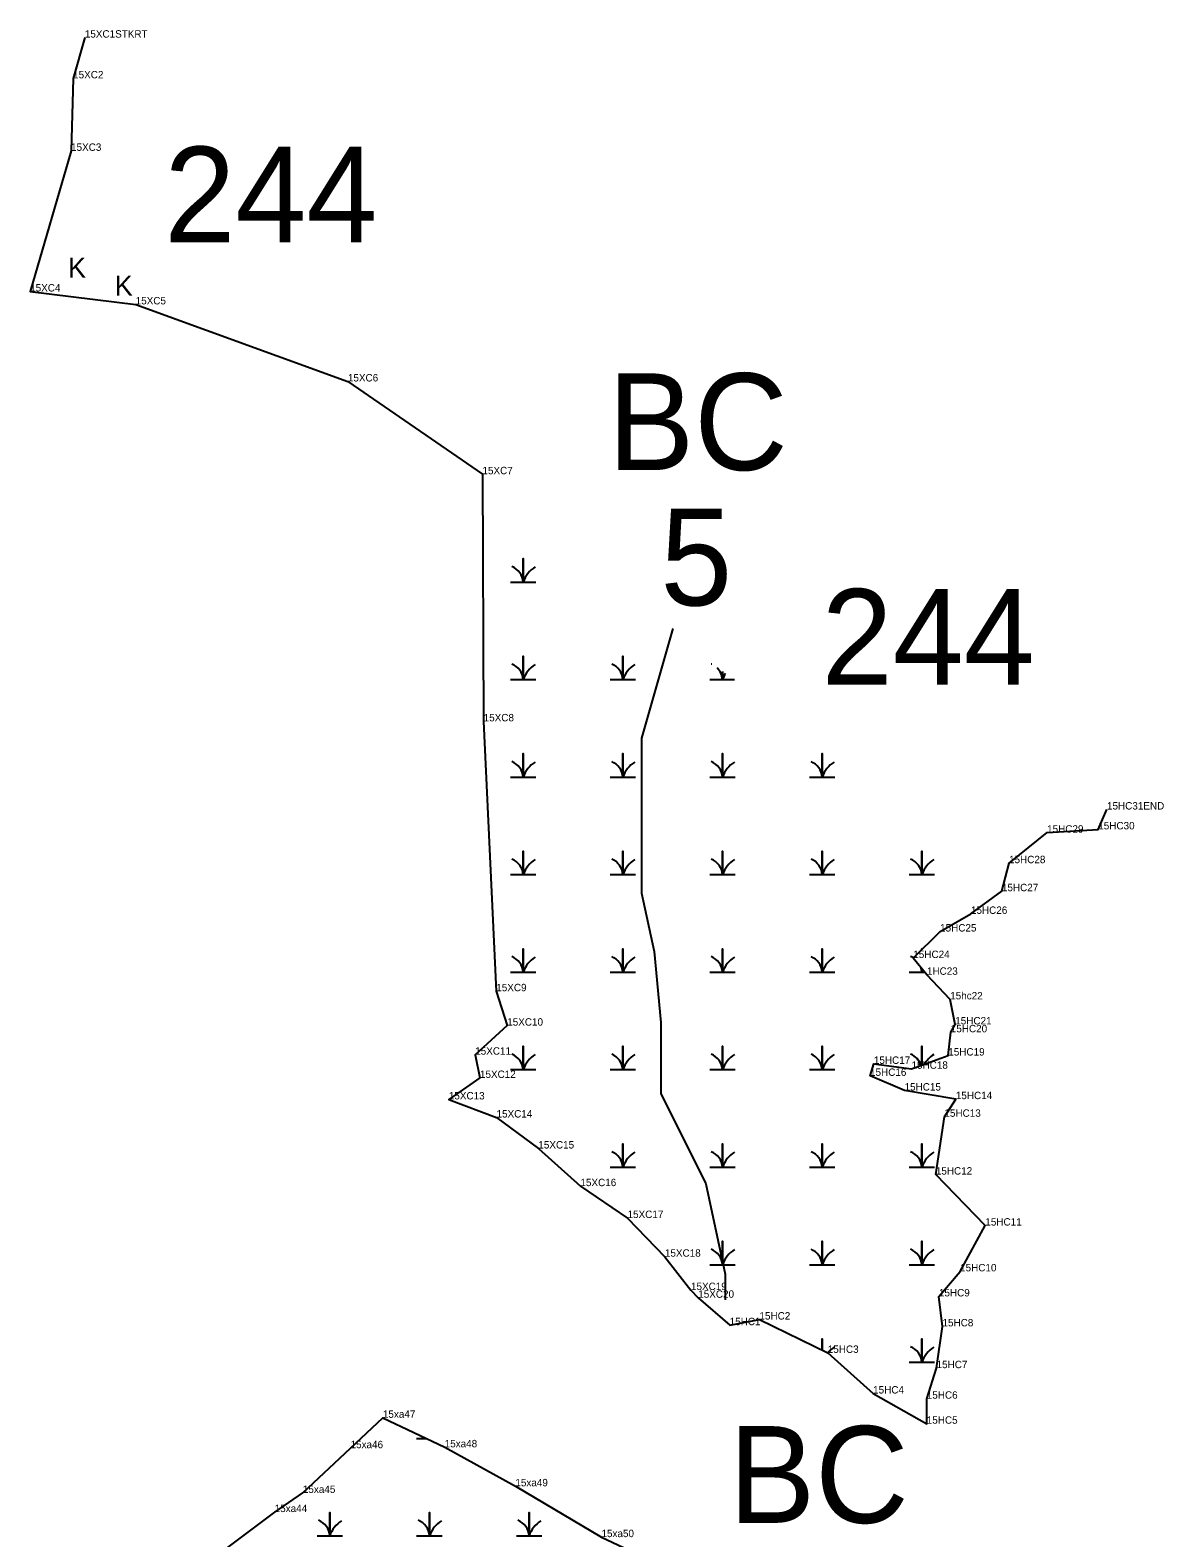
# Model space of a CAD drawing. Extents: x 2072529 to 2268796, y 436423 to 470397.
# Drawn here: x 2264693 to 2265458, y 444673 to 445690 of the extents above; entities that cross this region are included whole.
import ezdxf

# ---------------------------------------------------------------- set-up
doc = ezdxf.new("R2010")
doc.units = 0
for name, color, linetype in [('Default', 7, 'Continuous'), ('Exist Environmental Wetland Boundary', 7, 'Continuous'), ('Exist Environmental Wetland Boundary Cogo Comment', 7, 'Continuous'), ('Exist Environmental Wetland Boundary Cogo Point CELL', 7, 'Continuous'), ('Exist Hydro Jurisdictional Stream or Body of Water NEU Mitigable', 7, 'Continuous'), ('Exist Hydro Swamp or Marsh', 7, 'Continuous')]:
    doc.layers.add(name, color=color, linetype=linetype)

msp = doc.modelspace()

# ---------------------------------------------------------------- linework, layer by layer
at = {"layer": 'Exist Environmental Wetland Boundary'}
for points in [[(2264729.5, 445684.7), (2264721.6, 445657.2), (2264720.2, 445608.3), (2264692.6, 445513.4), (2264763.8, 445504.7), (2264907, 445452.7), (2264997.8, 445390.1), (2264998.6, 445223.4), (2265007.1, 445041.3), (2265014.5, 445018.1), (2264992.9, 444998.5), (2264996.1, 444982.8), (2264975.1, 444968.3), (2265007.3, 444956.1), (2265035.5, 444935.2), (2265063.9, 444909.8), (2265095.7, 444888.3), (2265120.9, 444862.2), (2265138.5, 444839.7), (2265143.4, 444834.5), (2265164.6, 444816), (2265184.7, 444819.8), (2265230.8, 444797.3), (2265261.4, 444769.9), (2265297.6, 444749.5), (2265297.6, 444766.4), (2265304.2, 444787), (2265308.2, 444815.2), (2265305.8, 444835.4), (2265320.1, 444852.3), (2265337.1, 444883.2), (2265303.7, 444917.6), (2265309.5, 444956.6), (2265317.2, 444968.5), (2265282.6, 444974.3), (2265259.3, 444984.2), (2265261.9, 444992.3), (2265287.3, 444989), (2265312.1, 444997.9), (2265313.8, 445013.6), (2265316.8, 445018.9), (2265313.4, 445035.8), (2265297.7, 445052.4), (2265288.5, 445063.7), (2265306.6, 445081.6), (2265327.4, 445093.5), (2265348.3, 445108.8), (2265353.1, 445127.7), (2265378.8, 445148.3), (2265413.3, 445150.5), (2265419.2, 445163.9)], [(2264812.7, 444656), (2264857.6, 444689.9), (2264876.6, 444702.8), (2264908.8, 444733), (2264930.6, 444753.5), (2264972.3, 444733.6), (2265020, 444707.3), (2265078.1, 444673), (2265137.6, 444645.1)]]:
    msp.add_lwpolyline(points, dxfattribs=at)
at = {"layer": 'Exist Environmental Wetland Boundary Cogo Point CELL'}
for p, q in [((2264729.5, 445684.7), (2264729.5, 445684.7)), ((2264721.6, 445657.2), (2264721.6, 445657.2)), ((2264720.2, 445608.3), (2264720.2, 445608.3)), ((2264692.6, 445513.4), (2264692.6, 445513.4)), ((2264763.8, 445504.7), (2264763.8, 445504.7)), ((2264907, 445452.7), (2264907, 445452.7)), ((2264997.8, 445390.1), (2264997.8, 445390.1)), ((2264998.6, 445223.4), (2264998.6, 445223.4)), ((2265419.2, 445163.9), (2265419.2, 445163.9)), ((2265378.8, 445148.3), (2265378.8, 445148.3)), ((2265413.3, 445150.5), (2265413.3, 445150.5)), ((2265353.1, 445127.7), (2265353.1, 445127.7)), ((2265348.3, 445108.8), (2265348.3, 445108.8)), ((2265327.4, 445093.5), (2265327.4, 445093.5)), ((2265306.6, 445081.6), (2265306.6, 445081.6)), ((2265288.5, 445063.7), (2265288.5, 445063.7)), ((2265297.7, 445052.4), (2265297.7, 445052.4)), ((2265007.1, 445041.3), (2265007.1, 445041.3)), ((2265313.4, 445035.8), (2265313.4, 445035.8)), ((2265014.5, 445018.1), (2265014.5, 445018.1)), ((2265313.8, 445013.6), (2265313.8, 445013.6)), ((2265316.8, 445018.9), (2265316.8, 445018.9)), ((2264992.9, 444998.5), (2264992.9, 444998.5)), ((2265261.9, 444992.3), (2265261.9, 444992.3)), ((2265312.1, 444997.9), (2265312.1, 444997.9)), ((2264996.1, 444982.8), (2264996.1, 444982.8)), ((2265259.3, 444984.2), (2265259.3, 444984.2)), ((2265287.3, 444989), (2265287.3, 444989)), ((2265282.6, 444974.3), (2265282.6, 444974.3)), ((2264975.1, 444968.3), (2264975.1, 444968.3)), ((2265317.2, 444968.5), (2265317.2, 444968.5)), ((2265007.3, 444956.1), (2265007.3, 444956.1)), ((2265309.5, 444956.6), (2265309.5, 444956.6)), ((2265035.5, 444935.2), (2265035.5, 444935.2)), ((2265063.9, 444909.8), (2265063.9, 444909.8)), ((2265303.7, 444917.6), (2265303.7, 444917.6)), ((2265095.7, 444888.3), (2265095.7, 444888.3)), ((2265337.1, 444883.2), (2265337.1, 444883.2)), ((2265120.9, 444862.2), (2265120.9, 444862.2)), ((2265320.1, 444852.3), (2265320.1, 444852.3)), ((2265138.5, 444839.7), (2265138.5, 444839.7)), ((2265143.4, 444834.5), (2265143.4, 444834.5)), ((2265305.8, 444835.4), (2265305.8, 444835.4)), ((2265184.7, 444819.8), (2265184.7, 444819.8)), ((2265164.6, 444816), (2265164.6, 444816)), ((2265308.2, 444815.2), (2265308.2, 444815.2)), ((2265230.8, 444797.3), (2265230.8, 444797.3)), ((2265304.2, 444787), (2265304.2, 444787)), ((2265261.4, 444769.9), (2265261.4, 444769.9)), ((2265297.6, 444766.4), (2265297.6, 444766.4)), ((2264930.6, 444753.5), (2264930.6, 444753.5)), ((2265297.6, 444749.5), (2265297.6, 444749.5)), ((2264908.8, 444733), (2264908.8, 444733)), ((2264972.3, 444733.6), (2264972.3, 444733.6)), ((2265020, 444707.3), (2265020, 444707.3)), ((2264876.6, 444702.8), (2264876.6, 444702.8)), ((2264857.6, 444689.9), (2264857.6, 444689.9)), ((2265078.1, 444673), (2265078.1, 444673))]:
    msp.add_line(p, q, dxfattribs=at)
at = {"layer": 'Exist Hydro Jurisdictional Stream or Body of Water NEU Mitigable'}
msp.add_lwpolyline([(2265126.2, 445286), (2265105, 445212), (2265105, 445164), (2265105, 445107.4), (2265113.7, 445068.2), (2265118.1, 445020.3), (2265118.1, 444972.4), (2265148.6, 444911.4), (2265161.6, 444850.4), (2265161.6, 444833)], dxfattribs=at)
at = {"layer": 'Exist Hydro Swamp or Marsh'}
for points in [[(2265016.7, 445317.4), (2265025.3, 445317.4), (2265025.3, 445333.2), (2265025.3, 445317.4), (2265033.9, 445317.4)], [(2265016.7, 445251.6), (2265025.3, 445251.6), (2265025.3, 445267.4), (2265025.3, 445251.6), (2265033.9, 445251.6)], [(2265083.9, 445251.6), (2265092.5, 445251.6), (2265092.5, 445267.4), (2265092.5, 445251.6), (2265101.1, 445251.6)], [(2265151.2, 445251.6), (2265159.8, 445251.6), (2265159.8, 445257)], [(2265159.8, 445257), (2265159.8, 445251.6), (2265167.8, 445251.6)], [(2265016.7, 445185.8), (2265025.3, 445185.8), (2265025.3, 445201.6), (2265025.3, 445185.8), (2265033.9, 445185.8)], [(2265083.9, 445185.8), (2265092.5, 445185.8), (2265092.5, 445201.6), (2265092.5, 445185.8), (2265101.1, 445185.8)], [(2265151.2, 445185.8), (2265159.8, 445185.8), (2265159.8, 445201.6), (2265159.8, 445185.8), (2265168.4, 445185.8)], [(2265218.4, 445185.8), (2265227, 445185.8), (2265227, 445201.6), (2265227, 445185.8), (2265235.6, 445185.8)], [(2265016.7, 445120), (2265025.3, 445120), (2265025.3, 445135.8), (2265025.3, 445120), (2265033.9, 445120)], [(2265083.9, 445120), (2265092.5, 445120), (2265092.5, 445135.8), (2265092.5, 445120), (2265101.1, 445120)], [(2265151.2, 445120), (2265159.8, 445120), (2265159.8, 445135.8), (2265159.8, 445120), (2265168.4, 445120)], [(2265218.4, 445120), (2265227, 445120), (2265227, 445135.8), (2265227, 445120), (2265235.6, 445120)], [(2265285.7, 445120), (2265294.3, 445120), (2265294.3, 445135.8), (2265294.3, 445120), (2265302.9, 445120)], [(2265016.7, 445054.2), (2265025.3, 445054.2), (2265025.3, 445070), (2265025.3, 445054.2), (2265033.9, 445054.2)], [(2265083.9, 445054.2), (2265092.5, 445054.2), (2265092.5, 445070), (2265092.5, 445054.2), (2265101.1, 445054.2)], [(2265151.2, 445054.2), (2265159.8, 445054.2), (2265159.8, 445070), (2265159.8, 445054.2), (2265168.4, 445054.2)], [(2265218.4, 445054.2), (2265227, 445054.2), (2265227, 445070), (2265227, 445054.2), (2265235.6, 445054.2)], [(2265294.3, 445069.4), (2265294.3, 445070), (2265294.3, 445069.4)], [(2265285.7, 445054.2), (2265294.3, 445054.2), (2265294.3, 445056.6)], [(2265294.3, 445056.6), (2265294.3, 445054.2), (2265296.2, 445054.2)], [(2265016.7, 444988.4), (2265025.3, 444988.4), (2265025.3, 445004.2), (2265025.3, 444988.4), (2265033.9, 444988.4)], [(2265083.9, 444988.4), (2265092.5, 444988.4), (2265092.5, 445004.2), (2265092.5, 444988.4), (2265101.1, 444988.4)], [(2265151.2, 444988.4), (2265159.8, 444988.4), (2265159.8, 445004.2), (2265159.8, 444988.4), (2265168.4, 444988.4)], [(2265218.4, 444988.4), (2265227, 444988.4), (2265227, 445004.2), (2265227, 444988.4), (2265235.6, 444988.4)], [(2265294.3, 444991.5), (2265294.3, 445004.2), (2265294.3, 444991.5)], [(2265083.9, 444922.6), (2265092.5, 444922.6), (2265092.5, 444938.4), (2265092.5, 444922.6), (2265101.1, 444922.6)], [(2265151.2, 444922.6), (2265159.8, 444922.6), (2265159.8, 444938.4), (2265159.8, 444922.6), (2265168.4, 444922.6)], [(2265218.4, 444922.6), (2265227, 444922.6), (2265227, 444938.4), (2265227, 444922.6), (2265235.6, 444922.6)], [(2265285.7, 444922.6), (2265294.3, 444922.6), (2265294.3, 444938.4), (2265294.3, 444922.6), (2265302.9, 444922.6)], [(2265151.2, 444856.8), (2265159.8, 444856.8), (2265159.8, 444872.6), (2265159.8, 444856.8), (2265168.4, 444856.8)], [(2265218.4, 444856.8), (2265227, 444856.8), (2265227, 444872.6), (2265227, 444856.8), (2265235.6, 444856.8)], [(2265285.7, 444856.8), (2265294.3, 444856.8), (2265294.3, 444872.6), (2265294.3, 444856.8), (2265302.9, 444856.8)], [(2265227, 444799.1), (2265227, 444806.8), (2265227, 444799.1)], [(2265285.7, 444791), (2265294.3, 444791), (2265294.3, 444806.8), (2265294.3, 444791), (2265302.9, 444791)], [(2264953.4, 444739.6), (2264959.7, 444739.6)], [(2264886.2, 444673.8), (2264894.8, 444673.8), (2264894.8, 444689.6), (2264894.8, 444673.8), (2264903.4, 444673.8)], [(2264953.4, 444673.8), (2264962, 444673.8), (2264962, 444689.6), (2264962, 444673.8), (2264970.7, 444673.8)], [(2265020.7, 444673.8), (2265029.3, 444673.8), (2265029.3, 444689.6), (2265029.3, 444673.8), (2265037.9, 444673.8)]]:
    msp.add_lwpolyline(points, dxfattribs=at)
for centre, radius, start, end in [((2265013, 445316.5), 12.3, 4.1403, 67.535), ((2265043.5, 445311.3), 19.2, 122.1274, 161.6222), ((2265013, 445250.7), 12.3, 4.1403, 67.535), ((2265043.5, 445245.5), 19.2, 122.1274, 161.6222), ((2265080.3, 445250.7), 12.3, 4.1403, 67.535), ((2265110.8, 445245.5), 19.2, 122.1274, 161.6222), ((2265147.5, 445250.7), 12.3, 66.0781, 67.535), ((2265147.5, 445250.7), 12.3, 4.1403, 45.7003), ((2265178, 445245.5), 19.2, 148.0415, 161.6222), ((2265013, 445184.9), 12.3, 4.1403, 67.535), ((2265043.5, 445179.7), 19.2, 122.1274, 161.6222), ((2265080.3, 445184.9), 12.3, 4.1403, 67.535), ((2265110.8, 445179.7), 19.2, 122.1274, 161.6222), ((2265147.5, 445184.9), 12.3, 4.1403, 67.535), ((2265178, 445179.7), 19.2, 122.1274, 161.6222), ((2265214.8, 445184.9), 12.3, 4.1403, 67.535), ((2265245.3, 445179.7), 19.2, 122.1274, 161.6222), ((2265013, 445119.1), 12.3, 4.1403, 67.535), ((2265043.5, 445113.9), 19.2, 122.1274, 161.6222), ((2265080.3, 445119.1), 12.3, 4.1403, 67.535), ((2265110.8, 445113.9), 19.2, 122.1274, 161.6222), ((2265147.5, 445119.1), 12.3, 4.1403, 67.535), ((2265178, 445113.9), 19.2, 122.1274, 161.6222), ((2265214.8, 445119.1), 12.3, 4.1403, 67.535), ((2265245.3, 445113.9), 19.2, 122.1274, 161.6222), ((2265282, 445119.1), 12.3, 4.1403, 67.535), ((2265312.5, 445113.9), 19.2, 122.1274, 161.6222), ((2265013, 445053.3), 12.3, 4.1403, 67.535), ((2265043.5, 445048.1), 19.2, 122.1274, 161.6222), ((2265080.3, 445053.3), 12.3, 4.1403, 67.535), ((2265110.8, 445048.1), 19.2, 122.1274, 161.6222), ((2265147.5, 445053.3), 12.3, 4.1403, 67.535), ((2265178, 445048.1), 19.2, 122.1274, 161.6222), ((2265214.8, 445053.3), 12.3, 4.1403, 67.535), ((2265245.3, 445048.1), 19.2, 122.1274, 161.6222), ((2265282, 445053.3), 12.3, 57.8355, 67.535), ((2265282, 445053.3), 12.3, 4.1403, 19.775), ((2265312.5, 445048.1), 19.2, 156.3673, 161.6222), ((2265013, 444987.5), 12.3, 4.1403, 67.535), ((2265043.5, 444982.3), 19.2, 122.1274, 161.6222), ((2265080.3, 444987.5), 12.3, 4.1403, 67.535), ((2265110.8, 444982.3), 19.2, 122.1274, 161.6222), ((2265147.5, 444987.5), 12.3, 4.1403, 67.535), ((2265178, 444982.3), 19.2, 122.1274, 161.6222), ((2265214.8, 444987.5), 12.3, 4.1403, 67.535), ((2265245.3, 444982.3), 19.2, 122.1274, 161.6222), ((2265282, 444987.5), 12.3, 18.057, 67.535), ((2265312.5, 444982.3), 19.2, 122.1274, 149.3709), ((2265080.3, 444921.7), 12.3, 4.1403, 67.535), ((2265110.8, 444916.5), 19.2, 122.1274, 161.6222), ((2265147.5, 444921.7), 12.3, 4.1403, 67.535), ((2265178, 444916.5), 19.2, 122.1274, 161.6222), ((2265214.8, 444921.7), 12.3, 4.1403, 67.535), ((2265245.3, 444916.5), 19.2, 122.1274, 161.6222), ((2265282, 444921.7), 12.3, 4.1403, 67.535), ((2265312.5, 444916.5), 19.2, 122.1274, 161.6222), ((2265147.5, 444855.9), 12.3, 4.1403, 67.535), ((2265178, 444850.7), 19.2, 122.1274, 161.6222), ((2265214.8, 444855.9), 12.3, 4.1403, 67.535), ((2265245.3, 444850.7), 19.2, 122.1274, 161.6222), ((2265282, 444855.9), 12.3, 4.1403, 67.535), ((2265312.5, 444850.7), 19.2, 122.1274, 161.6222), ((2265245.3, 444784.9), 19.2, 122.1274, 139.6864), ((2265282, 444790.1), 12.3, 4.1403, 67.535), ((2265312.5, 444784.9), 19.2, 122.1274, 161.6222), ((2264882.5, 444673), 12.3, 4.1403, 67.535), ((2264913, 444667.8), 19.2, 122.1274, 161.6222), ((2264949.8, 444673), 12.3, 4.1403, 67.535), ((2264980.3, 444667.8), 19.2, 122.1274, 161.6222), ((2265017, 444673), 12.3, 4.1403, 67.535), ((2265047.5, 444667.8), 19.2, 122.1274, 161.6222)]:
    msp.add_arc(centre, radius, start, end, dxfattribs=at)

# ---------------------------------------------------------------- texts
at = {"layer": 'Default'}
for s, height, p in [('244', 64.5, (2264783.1, 445546.6)), ('BC', 65.34, (2265082.4, 445392.9)), ('5', 65.3, (2265117.8, 445301.6)), ('244', 64.5, (2265226.6, 445248.2)), ('BC', 65.34, (2265164, 444682.6))]:
    msp.add_text(s, height=height, dxfattribs=at).set_placement(p)
at = {"layer": 'Exist Environmental Wetland Boundary Cogo Comment'}
for s, p in [('15XC1STKRT', (2264729.5, 445684.7)), ('15XC2', (2264721.6, 445657.2)), ('15XC3', (2264720.2, 445608.3)), ('15XC4', (2264692.6, 445513.4)), ('15XC5', (2264763.8, 445504.7)), ('15XC6', (2264907, 445452.7)), ('15XC7', (2264997.8, 445390.1)), ('15XC8', (2264998.6, 445223.4)), ('15HC31END', (2265419.2, 445163.9)), ('15HC29', (2265378.8, 445148.3)), ('15HC30', (2265413.3, 445150.5)), ('15HC28', (2265353.1, 445127.7)), ('15HC27', (2265348.3, 445108.8)), ('15HC26', (2265327.4, 445093.5)), ('15HC25', (2265306.6, 445081.6)), ('15HC24', (2265288.5, 445063.7)), ('1HC23', (2265297.7, 445052.4)), ('15XC9', (2265007.1, 445041.3)), ('15hc22', (2265313.4, 445035.8)), ('15XC10', (2265014.5, 445018.1)), ('15HC21', (2265316.8, 445018.9)), ('15HC20', (2265313.8, 445013.6)), ('15XC11', (2264992.9, 444998.5)), ('15HC19', (2265312.1, 444997.9)), ('15HC17', (2265261.9, 444992.3)), ('15HC18', (2265287.3, 444989)), ('15XC12', (2264996.1, 444982.8)), ('15HC16', (2265259.3, 444984.2)), ('15XC13', (2264975.1, 444968.3)), ('15HC15', (2265282.6, 444974.3)), ('15HC14', (2265317.2, 444968.5)), ('15XC14', (2265007.3, 444956.1)), ('15HC13', (2265309.5, 444956.6)), ('15XC15', (2265035.5, 444935.2)), ('15HC12', (2265303.7, 444917.6)), ('15XC16', (2265063.9, 444909.8)), ('15XC17', (2265095.7, 444888.3)), ('15HC11', (2265337.1, 444883.2)), ('15XC18', (2265120.9, 444862.2)), ('15HC10', (2265320.1, 444852.3)), ('15XC19', (2265138.5, 444839.7)), ('15XC20', (2265143.4, 444834.5)), ('15HC9', (2265305.8, 444835.4)), ('15HC1', (2265164.6, 444816)), ('15HC2', (2265184.7, 444819.8)), ('15HC8', (2265308.2, 444815.2)), ('15HC3', (2265230.8, 444797.3)), ('15HC7', (2265304.2, 444787)), ('15HC4', (2265261.4, 444769.9)), ('15HC6', (2265297.6, 444766.4)), ('15xa47', (2264930.6, 444753.5)), ('15HC5', (2265297.6, 444749.5)), ('15xa46', (2264908.8, 444733)), ('15xa48', (2264972.3, 444733.6)), ('15xa45', (2264876.6, 444702.8)), ('15xa49', (2265020, 444707.3)), ('15xa44', (2264857.6, 444689.9)), ('15xa50', (2265078.1, 444673))]:
    msp.add_text(s, height=5, dxfattribs=at).set_placement(p)
at = {"layer": 'Exist Hydro Swamp or Marsh'}
for p in [(2264718.2, 445522.7), (2264749.7, 445510.6)]:
    msp.add_text('K', height=13.6, dxfattribs=at).set_placement(p)

doc.saveas('drawing.dxf')
